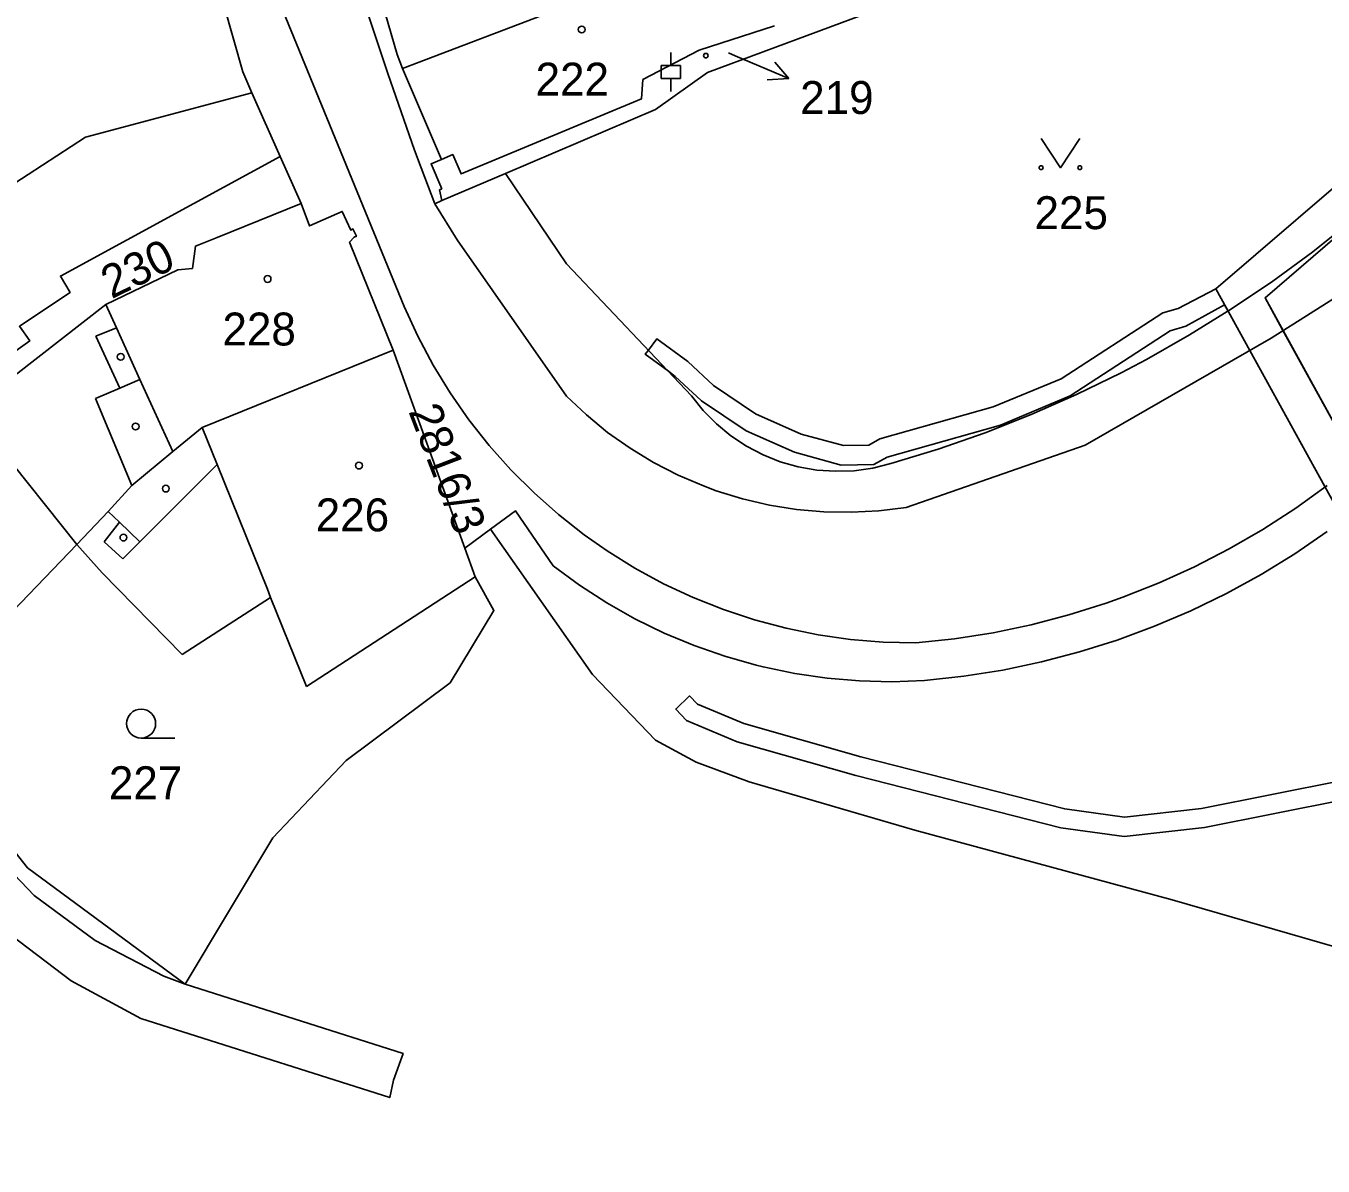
# Model space of a CAD drawing. Extents: x -644096 to -634268, y -1141430 to -1133463.
# Drawn here: x -639115.5 to -639048.5, y -1138594 to -1138535.1 of the extents above; entities that cross this region are included whole.
import ezdxf

# ---------------------------------------------------------------- set-up
doc = ezdxf.new("R2010")
doc.units = 0
for name, color, linetype in [('B_Hranice _3D', 7, 'Continuous'), ('M_Svah_Nasyp', 7, 'Continuous'), ('M_Svah_Zarez', 7, 'Continuous'), ('svrsek_osa_sjezdy', 7, 'Continuous'), ('svrsek_osa_terminal_VRT', 7, 'Continuous'), ('svrsek_osa_VRT', 7, 'Continuous'), ('svrsek_popisy_VRT', 7, 'Continuous'), ('terminal_VRT', 7, 'Continuous')]:
    doc.layers.add(name, color=color, linetype=linetype)

msp = doc.modelspace()

# ---------------------------------------------------------------- linework, layer by layer
at = {"layer": 'B_Hranice _3D'}
msp.add_lwpolyline([(-639041.08, -1138531.5), (-639041.27, -1138529.45), (-639044.02, -1138530.35), (-639044.01, -1138538.4), (-639045.65, -1138541.53), (-639054.04, -1138548.73), (-639047.4, -1138560.79), (-639045.64, -1138559.84), (-639051.5, -1138549.19), (-639044.05, -1138542.79), (-639042.01, -1138538.88), (-639042.02, -1138531.81)], close=True, dxfattribs=at)
for points in [[(-639045.65, -1138541.53), (-639054.04, -1138548.73), (-639055.98, -1138549.74), (-639056.78, -1138549.97), (-639062.03, -1138553.37), (-639065.55, -1138554.83), (-639071.4, -1138556.48), (-639071.97, -1138556.8), (-639073.28, -1138556.83), (-639075.47, -1138556.23), (-639077.83, -1138555.19), (-639080, -1138553.73), (-639081.33, -1138552.48), (-639082.92, -1138551.31), (-639083.36, -1138551.9), (-639083.52, -1138552.11), (-639082.33, -1138552.99), (-639081.97, -1138553.26), (-639080.62, -1138554.51), (-639078.31, -1138556.07), (-639075.81, -1138557.17), (-639073.4, -1138557.83), (-639071.71, -1138557.8), (-639071.02, -1138557.42), (-639065.17, -1138555.77), (-639061.57, -1138554.25), (-639056.4, -1138550.89), (-639055.6, -1138550.66), (-639053.59, -1138549.55), (-639053.41, -1138549.88), (-639052.29, -1138551.91), (-639048.4, -1138558.97)], [(-639046.59, -1138558.11), (-639050.59, -1138550.85), (-639051.5, -1138549.19), (-639044.05, -1138542.79)], [(-639047.51, -1138574.13), (-639054.78, -1138575.57), (-639058.76, -1138576.03), (-639061.85, -1138575.6), (-639072.38, -1138572.91), (-639078.43, -1138571.19), (-639080.82, -1138570.19), (-639081.23, -1138569.76), (-639081.95, -1138570.44), (-639081.4, -1138571.03), (-639078.77, -1138572.13), (-639072.64, -1138573.87), (-639062.05, -1138576.58), (-639058.78, -1138577.03), (-639054.62, -1138576.55), (-639047.35, -1138575.11)]]:
    msp.add_lwpolyline(points, dxfattribs=at)
at = {"layer": 'M_Svah_Nasyp'}
for p, q in [((-639111.4, -1138549.54), (-639110.85, -1138550.74)), ((-639111.91, -1138551.18), (-639110.85, -1138550.74)), ((-639110.85, -1138550.74), (-639109.64, -1138553.41)), ((-639110.67, -1138553.86), (-639111.91, -1138551.18)), ((-639110.67, -1138553.86), (-639109.64, -1138553.41)), ((-639109.64, -1138553.41), (-639107.94, -1138557.14)), ((-639111.93, -1138554.4), (-639110.67, -1138553.86)), ((-639110.06, -1138558.88), (-639111.93, -1138554.4)), ((-639106.41, -1138555.89), (-639105.64, -1138557.81)), ((-639105.64, -1138557.81), (-639109.64, -1138561.8)), ((-639103.05, -1138564.25), (-639105.64, -1138557.81)), ((-639110.69, -1138560.79), (-639111.27, -1138560.23)), ((-639111.49, -1138561.8), (-639110.69, -1138560.79)), ((-639110.69, -1138560.79), (-639109.64, -1138561.8)), ((-639110.51, -1138562.67), (-639111.49, -1138561.8)), ((-639109.64, -1138561.8), (-639110.51, -1138562.67)), ((-639102.88, -1138564.67), (-639103.05, -1138564.25))]:
    msp.add_line(p, q, dxfattribs=at)
at = {"layer": 'M_Svah_Zarez'}
for centre, radius in [((-639086.807, -1138535.329), 0.175), ((-639080.395, -1138536.679), 0.117), ((-639103.037, -1138548.219), 0.175), ((-639110.627, -1138552.239), 0.175), ((-639109.857, -1138555.839), 0.175), ((-639098.317, -1138557.859), 0.175), ((-639108.297, -1138559.049), 0.175), ((-639110.487, -1138561.579), 0.175)]:
    msp.add_circle(centre, radius, dxfattribs=at)
at = {"layer": 'svrsek_osa_sjezdy'}
for p, q in [((-639082.2, -1138537.191), (-639082.2, -1138536.52)), ((-639082.703, -1138537.191), (-639081.697, -1138537.191)), ((-639082.703, -1138537.862), (-639082.703, -1138537.191)), ((-639081.697, -1138537.862), (-639081.697, -1138537.191)), ((-639082.703, -1138537.862), (-639081.697, -1138537.862)), ((-639082.2, -1138538.53), (-639082.2, -1138537.862)), ((-639109.573, -1138571.94), (-639107.823, -1138571.94))]:
    msp.add_line(p, q, dxfattribs=at)
msp.add_lwpolyline([(-639063.07, -1138540.969), (-639062.07, -1138542.47), (-639061.07, -1138540.969)], dxfattribs=at)
for centre, radius in [((-639063.07, -1138542.469), 0.1), ((-639061.07, -1138542.469), 0.1), ((-639109.573, -1138571.19), 0.75)]:
    msp.add_circle(centre, radius, dxfattribs=at)
at = {"layer": 'svrsek_osa_terminal_VRT'}
msp.add_arc((-642050.261, -1145189.597), 8802.25, 41.4131519, 75.3170489, dxfattribs=at)
at = {"layer": 'svrsek_popisy_VRT'}
for p, q in [((-639079.23, -1138536.54), (-639078.87, -1138536.69)), ((-639078.87, -1138536.69), (-639076.108, -1138537.863)), ((-639076.108, -1138537.863), (-639076.834, -1138537.01)), ((-639076.108, -1138537.863), (-639077.225, -1138537.932))]:
    msp.add_line(p, q, dxfattribs=at)
at = {"layer": 'terminal_VRT'}
for p, q in [((-639094.05, -1138542.04), (-639096.06, -1138537.35)), ((-639102.38, -1138541.89), (-639103.86, -1138538.6)), ((-639101.3, -1138544.32), (-639102.38, -1138541.89)), ((-639094.04, -1138544.17), (-639090.74, -1138542.77)), ((-639090.74, -1138542.77), (-639087.59, -1138547.44)), ((-639094.39, -1138544.34), (-639094.04, -1138544.17)), ((-639087.59, -1138547.44), (-639081.13, -1138554.26)), ((-639092.85, -1138562.13), (-639096.55, -1138551.9)), ((-639118.44, -1138555.01), (-639112.9, -1138561.93)), ((-639091.52, -1138561.15), (-639092.85, -1138562.13)), ((-639112.9, -1138561.93), (-639121.53, -1138570.94)), ((-639092.85, -1138562.13), (-639092.31, -1138563.61)), ((-639101.02, -1138569.28), (-639092.31, -1138563.61))]:
    msp.add_line(p, q, dxfattribs=at)
for points in [[(-639152.54, -1138417.38), (-639131.74, -1138449.91), (-639121.67, -1138466.3), (-639119.46, -1138471.02), (-639117.34, -1138476.07), (-639104.54, -1138514.08), (-639099.1, -1138530.75), (-639096.82, -1138537.6), (-639095.45, -1138541.57), (-639095.1, -1138542.48), (-639094.39, -1138544.34)], [(-639155.55, -1138421.99), (-639135.92, -1138452.69), (-639125.92, -1138469.13), (-639123.68, -1138473.83), (-639121.67, -1138478.95), (-639109.38, -1138515.65), (-639102.68, -1138533.28), (-639095.98, -1138549.64)], [(-639107.3, -1138584.65), (-639096.04, -1138588.24), (-639096.53, -1138589.61), (-639096.73, -1138590.51), (-639109.59, -1138586.42), (-639113.18, -1138584.47), (-639116.7, -1138581.81), (-639119.82, -1138578.58), (-639122.11, -1138575.34), (-639130.89, -1138561.81), (-639135.15, -1138555.22), (-639148.04, -1138535.07), (-639152.37, -1138528.34), (-639157.15, -1138521.92), (-639162.24, -1138516.11), (-639167.88, -1138510.51), (-639173.81, -1138505.42), (-639180.22, -1138500.68), (-639186.82, -1138496.34), (-639193.44, -1138491.92), (-639200.15, -1138487), (-639206.19, -1138481.8), (-639212.06, -1138475.83), (-639217.23, -1138469.81)], [(-639107.3, -1138584.65), (-639108.4, -1138584.24), (-639111.94, -1138582.4), (-639115.1, -1138580.07), (-639117.87, -1138577.18), (-639120.11, -1138574.06), (-639124.59, -1138567.27), (-639128.89, -1138560.46), (-639137.63, -1138547.11), (-639146.17, -1138533.72), (-639150.44, -1138526.92), (-639155.26, -1138520.47), (-639160.05, -1138514.77)], [(-639103.86, -1138538.6), (-639104.31, -1138537.52), (-639105.28, -1138534.13), (-639107.07, -1138528.44), (-639110.51, -1138516.7)], [(-639096.06, -1138537.35), (-639096.34, -1138536.62), (-639097.89, -1138531.26), (-639099.28, -1138527.77)], [(-639080.31, -1138537.55), (-639068.8, -1138533.27), (-639068.24, -1138533.06), (-639061.23, -1138529.31)], [(-639078.94, -1138530.68), (-639085.33, -1138533.25), (-639096.06, -1138537.35)], [(-639076.84, -1138535.14), (-639080.73, -1138536.4), (-639083.65, -1138537.92)], [(-639090.74, -1138542.77), (-639082.99, -1138539.47), (-639080.31, -1138537.55)], [(-639083.65, -1138537.92), (-639083.72, -1138538.92), (-639093.04, -1138542.79), (-639093.47, -1138541.79), (-639094.05, -1138542.04)], [(-639103.86, -1138538.6), (-639112.44, -1138540.89), (-639115.41, -1138542.82), (-639117.78, -1138544.36), (-639119.68, -1138543.31), (-639119.98, -1138543.48), (-639123.95, -1138545.8), (-639124.48, -1138546.14), (-639128.11, -1138548.17), (-639129.44, -1138548.91), (-639131.24, -1138549.92), (-639133.14, -1138550.98), (-639134.32, -1138551.64)], [(-639070.04, -1138560.02), (-639060.79, -1138556.8), (-639051.18, -1138551.27), (-639047.15, -1138548.72), (-639042.98, -1138545.7), (-639041.29, -1138544.02), (-639039.91, -1138541.48), (-639039.15, -1138538.98)], [(-639102.38, -1138541.89), (-639106.85, -1138544.32), (-639113.74, -1138548.07), (-639113.24, -1138548.91), (-639115.86, -1138550.66), (-639115.33, -1138551.42), (-639119.24, -1138554.18), (-639120.21, -1138554.86), (-639124.36, -1138558.07), (-639128, -1138561.17)], [(-639094.03, -1138543.57), (-639094.59, -1138542.27), (-639094.05, -1138542.04)], [(-639094.04, -1138544.17), (-639094.15, -1138543.62), (-639094.03, -1138543.57)], [(-639101.3, -1138544.32), (-639105.64, -1138546.07), (-639106.77, -1138546.52), (-639106.92, -1138547.67), (-639107.68, -1138547.75), (-639111.4, -1138549.54), (-639118.44, -1138555.01)], [(-639096.55, -1138551.9), (-639098.8, -1138546.31), (-639098.57, -1138546.06), (-639098.45, -1138546.01), (-639098.63, -1138545.63), (-639098.74, -1138545.69), (-639099.18, -1138544.73), (-639100.88, -1138545.48), (-639101.3, -1138544.32)], [(-639094.39, -1138544.34), (-639093.25, -1138546.2), (-639087.6, -1138554.27)], [(-639081.13, -1138554.26), (-639080.525, -1138555.015), (-639079.846, -1138555.704), (-639079.099, -1138556.319), (-639078.292, -1138556.854), (-639077.435, -1138557.303), (-639076.545, -1138557.658), (-639075.614, -1138557.922), (-639074.661, -1138558.088), (-639073.695, -1138558.156), (-639072.728, -1138558.123), (-639071.77, -1138557.991), (-639070.83, -1138557.76), (-639068.381, -1138557.007), (-639065.962, -1138556.16), (-639063.579, -1138555.218), (-639061.234, -1138554.184), (-639058.931, -1138553.06), (-639057.632, -1138552.376), (-639055.403, -1138551.112), (-639053.225, -1138549.762), (-639051.1, -1138548.329), (-639049.034, -1138546.813), (-639047.028, -1138545.219)], [(-639095.98, -1138549.64), (-639095.275, -1138551.174), (-639094.48, -1138552.664), (-639093.599, -1138554.105), (-639092.634, -1138555.49), (-639091.589, -1138556.816), (-639090.466, -1138558.078), (-639089.272, -1138559.271), (-639088.008, -1138560.392), (-639086.681, -1138561.435), (-639085.498, -1138562.264), (-639084.064, -1138563.156), (-639082.58, -1138563.961), (-639081.051, -1138564.677), (-639079.482, -1138565.301), (-639077.879, -1138565.832), (-639076.247, -1138566.266), (-639074.593, -1138566.603), (-639072.921, -1138566.842), (-639071.238, -1138566.981), (-639069.55, -1138567.02), (-639067.546, -1138566.806), (-639065.555, -1138566.494), (-639063.582, -1138566.083), (-639061.632, -1138565.574), (-639059.709, -1138564.97), (-639058.85, -1138564.665), (-639056.976, -1138563.924), (-639055.141, -1138563.09), (-639053.349, -1138562.167), (-639051.606, -1138561.155), (-639049.915, -1138560.059), (-639048.28, -1138558.88)], [(-639096.55, -1138551.9), (-639106.41, -1138555.89), (-639107.94, -1138557.14)], [(-639087.6, -1138554.27), (-639086.567, -1138555.245), (-639085.467, -1138556.145), (-639084.307, -1138556.966), (-639083.092, -1138557.703), (-639081.828, -1138558.353), (-639080.521, -1138558.912), (-639079.852, -1138559.158), (-639078.493, -1138559.576), (-639077.109, -1138559.898), (-639075.706, -1138560.122), (-639074.29, -1138560.246), (-639072.869, -1138560.27), (-639071.45, -1138560.195), (-639070.04, -1138560.02)], [(-639107.94, -1138557.14), (-639110.06, -1138558.88), (-639111.27, -1138560.23), (-639112.9, -1138561.93)], [(-639088.28, -1138563.04), (-639090.22, -1138560.2), (-639091.52, -1138561.15)], [(-639091.52, -1138561.15), (-639086.25, -1138568.66), (-639083, -1138572.04), (-639080.89, -1138573.18), (-639078.15, -1138574.2), (-639069.6, -1138576.69), (-639056.29, -1138580.3), (-639047.9, -1138582.73), (-639041.93, -1138584), (-639024.89, -1138589.31)], [(-639048.28, -1138561.26), (-639049.965, -1138562.412), (-639051.705, -1138563.481), (-639053.495, -1138564.463), (-639055.332, -1138565.356), (-639057.209, -1138566.158), (-639057.219, -1138566.162), (-639059.134, -1138566.871), (-639061.081, -1138567.485), (-639063.056, -1138568.003), (-639065.054, -1138568.424), (-639067.07, -1138568.747), (-639069.1, -1138568.97), (-639070.778, -1138569.028), (-639072.457, -1138568.985), (-639074.13, -1138568.843), (-639075.792, -1138568.602), (-639077.436, -1138568.262), (-639077.798, -1138568.173), (-639079.414, -1138567.714), (-639080.999, -1138567.16), (-639082.548, -1138566.513), (-639084.056, -1138565.774), (-639085.517, -1138564.947), (-639086.927, -1138564.035), (-639088.28, -1138563.04)], [(-639112.9, -1138561.93), (-639111.59, -1138563.4), (-639107.46, -1138567.62)], [(-639092.31, -1138563.61), (-639091.34, -1138565.34), (-639093.61, -1138569.08), (-639098.98, -1138573.1), (-639102.76, -1138577.09), (-639107.3, -1138584.65)], [(-639107.46, -1138567.62), (-639102.88, -1138564.67), (-639101.02, -1138569.28)], [(-639121.53, -1138570.94), (-639115.44, -1138578.64), (-639107.3, -1138584.65)]]:
    msp.add_lwpolyline(points, dxfattribs=at)

# ---------------------------------------------------------------- texts
at = {"layer": 'svrsek_osa_VRT'}
for s, p in [('222', (-639089.19, -1138538.745)), ('219', (-639075.52, -1138539.695)), ('225', (-639063.41, -1138545.645)), ('228', (-639105.37, -1138551.655)), ('226', (-639100.55, -1138561.255)), ('227', (-639111.24, -1138575.095))]:
    msp.add_text(s, height=1.7, dxfattribs=at).set_placement(p)
for s, rotation, p in [('230', 26, (-639111.103, -1138549.27)), ('2816/3', 291, (-639095.776, -1138555.052))]:
    msp.add_text(s, height=1.7, rotation=rotation, dxfattribs=at).set_placement(p)

doc.saveas('drawing.dxf')
